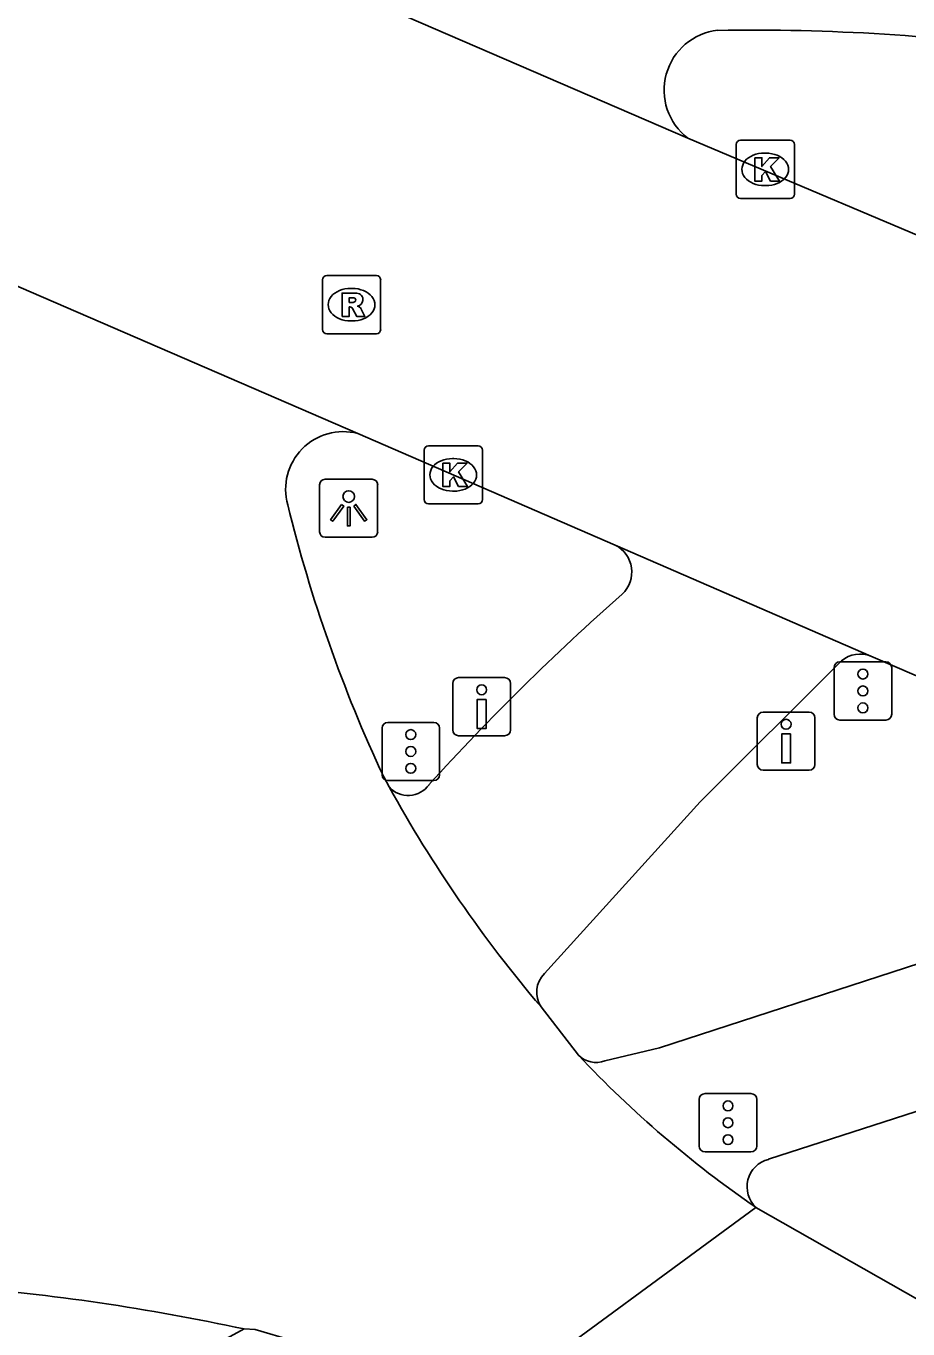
# Model space of a CAD drawing. Extents: x 159718 to 160783, y 383290 to 384030.
# Drawn here: x 160258.52 to 160273.68, y 383968.61 to 383990.98 of the extents above; entities that cross this region are included whole.
import ezdxf

# ---------------------------------------------------------------- set-up
doc = ezdxf.new("R2010")
doc.units = 0
for name, color, linetype in [('IMGEO_Drukknoppaal', 7, 'Continuous'), ('IMGEO_Fietspad_gesloten', 7, 'Continuous'), ('IMGEO_Kolk', 7, 'Continuous'), ('IMGEO_Lichtpunt', 7, 'Continuous'), ('IMGEO_Rijbaan_lokaal_gesloten', 7, 'Continuous'), ('IMGEO_Rioolput', 7, 'Continuous'), ('IMGEO_Verkeersregelinstallatiepaal', 7, 'Continuous'), ('IMGEO_Voetpad_open', 7, 'Continuous')]:
    doc.layers.add(name, color=color, linetype=linetype)

msp = doc.modelspace()

# ---------------------------------------------------------------- linework, layer by layer
at = {"layer": 'IMGEO_Drukknoppaal'}
for p, q in [((160265.857, 383978.892), (160265.857, 383979.692)), ((160265.857, 383979.692), (160265.857, 383978.892)), ((160265.957, 383979.792), (160266.747, 383979.792)), ((160266.747, 383979.792), (160265.957, 383979.792)), ((160266.847, 383979.692), (160266.847, 383978.892)), ((160266.847, 383978.892), (160266.847, 383979.692)), ((160271.088, 383978.3), (160271.088, 383979.1)), ((160271.088, 383979.1), (160271.088, 383978.3)), ((160271.188, 383979.2), (160271.978, 383979.2)), ((160271.978, 383979.2), (160271.188, 383979.2)), ((160272.078, 383979.1), (160272.078, 383978.3)), ((160272.078, 383978.3), (160272.078, 383979.1)), ((160266.747, 383978.792), (160265.957, 383978.792)), ((160265.957, 383978.792), (160266.747, 383978.792)), ((160271.978, 383978.2), (160271.188, 383978.2)), ((160271.188, 383978.2), (160271.978, 383978.2))]:
    msp.add_line(p, q, dxfattribs=at)
for points in [[(160266.427, 383979.417), (160266.427, 383978.917), (160266.277, 383978.917), (160266.277, 383979.417), (160266.427, 383979.417)], [(160271.658, 383978.825), (160271.658, 383978.325), (160271.508, 383978.325), (160271.508, 383978.825), (160271.658, 383978.825)]]:
    msp.add_lwpolyline(points, dxfattribs=at)
for centre in [(160266.352, 383979.582), (160271.583, 383978.99)]:
    msp.add_circle(centre, 0.085, dxfattribs=at)
for centre, start, end in [((160265.957, 383979.692), 90, 180), ((160265.957, 383979.692), 90, 180), ((160266.747, 383979.692), 0, 90), ((160266.747, 383979.692), 360, 90), ((160271.188, 383979.1), 90, 180), ((160271.188, 383979.1), 90, 180), ((160271.978, 383979.1), 0, 90), ((160271.978, 383979.1), 360, 90), ((160265.957, 383978.892), 180, 270), ((160265.957, 383978.892), 180, 270), ((160266.747, 383978.892), 270, 0), ((160266.747, 383978.892), 270, 0), ((160271.188, 383978.3), 180, 270), ((160271.188, 383978.3), 180, 270), ((160271.978, 383978.3), 270, 0), ((160271.978, 383978.3), 270, 0)]:
    msp.add_arc(centre, 0.1, start, end, dxfattribs=at)
at = {"layer": 'IMGEO_Fietspad_gesloten'}
for points in [[(160272.535, 383980.081), (160270.107, 383977.657), (160267.429, 383974.71)], [(160260.499, 383966.733), (160261.904, 383968.41), (160262.274, 383968.606)]]:
    msp.add_lwpolyline(points, dxfattribs=at)
for centre, radius, start, end in [((160268.413, 383981.605), 0.518, 313.0912, 63.1499), ((160296.738, 383949.541), 42.265, 131.4382, 137.7624), ((160272.85, 383979.703), 0.492, 67.7363, 129.7388), ((160265.09, 383978.203), 0.437, 221.6236, 324.903), ((160267.757, 383974.388), 0.459, 135.587, 213.0315)]:
    msp.add_arc(centre, radius, start, end, dxfattribs=at)
at = {"layer": 'IMGEO_Kolk'}
for p, q in [((160270.723, 383988.093), (160270.723, 383988.945)), ((160270.798, 383989.019), (160271.65, 383989.019)), ((160271.724, 383988.945), (160271.724, 383988.093)), ((160271.211, 383988.799), (160271.236, 383988.799)), ((160271.234, 383988.239), (160271.209, 383988.239)), ((160271.65, 383988.019), (160270.798, 383988.019)), ((160265.363, 383982.847), (160265.363, 383983.699)), ((160265.438, 383983.773), (160266.29, 383983.773)), ((160266.364, 383983.699), (160266.364, 383982.847)), ((160265.851, 383983.553), (160265.876, 383983.553)), ((160265.874, 383982.993), (160265.849, 383982.993)), ((160266.29, 383982.773), (160265.438, 383982.773))]:
    msp.add_line(p, q, dxfattribs=at)
for points in [[(160270.723, 383988.093), (160270.723, 383988.945)], [(160270.798, 383989.019), (160271.65, 383989.019)], [(160271.724, 383988.945), (160271.724, 383988.093)], [(160271.044, 383988.719), (160271.167, 383988.719), (160271.167, 383988.568), (160271.297, 383988.719), (160271.461, 383988.719), (160271.315, 383988.568), (160271.468, 383988.319), (160271.316, 383988.319), (160271.231, 383988.483), (160271.167, 383988.416), (160271.167, 383988.319), (160271.044, 383988.319), (160271.044, 383988.719)], [(160271.65, 383988.019), (160270.798, 383988.019)], [(160265.363, 383982.847), (160265.363, 383983.699)], [(160265.438, 383983.773), (160266.29, 383983.773)], [(160266.364, 383983.699), (160266.364, 383982.847)], [(160265.684, 383983.473), (160265.807, 383983.473), (160265.807, 383983.322), (160265.937, 383983.473), (160266.101, 383983.473), (160265.955, 383983.322), (160266.108, 383983.073), (160265.956, 383983.073), (160265.871, 383983.237), (160265.807, 383983.17), (160265.807, 383983.073), (160265.684, 383983.073), (160265.684, 383983.473)], [(160266.29, 383982.773), (160265.438, 383982.773)]]:
    msp.add_lwpolyline(points, dxfattribs=at)
for centre, start, end in [((160270.8, 383988.943), 91.552, 178.448), ((160270.8, 383988.943), 91.552, 178.448), ((160271.648, 383988.943), 1.552, 88.448), ((160271.648, 383988.943), 1.552, 88.448), ((160270.8, 383988.095), 181.552, 268.448), ((160270.8, 383988.095), 181.552, 268.448), ((160271.648, 383988.095), 271.552, 358.448), ((160271.648, 383988.095), 271.552, 358.448), ((160265.44, 383983.697), 91.552, 178.448), ((160265.44, 383983.697), 91.552, 178.448), ((160266.288, 383983.697), 1.552, 88.448), ((160266.288, 383983.697), 1.552, 88.448), ((160265.44, 383982.849), 181.552, 268.448), ((160265.44, 383982.849), 181.552, 268.448), ((160266.288, 383982.849), 271.552, 358.448), ((160266.288, 383982.849), 271.552, 358.448)]:
    msp.add_arc(centre, 0.0765, start, end, dxfattribs=at)
for centre, major_axis, ratio, start_param, end_param in [((160271.21, 383988.519), (-0.387, 0.002), 0.722429, 4.712389, 7.853982), ((160271.235, 383988.519), (-0.39, 0.002), 0.717154, 1.570796, 4.712389), ((160265.85, 383983.273), (-0.387, 0.002), 0.722429, 4.712389, 7.853982), ((160265.875, 383983.273), (-0.39, 0.002), 0.717154, 1.570796, 4.712389)]:
    msp.add_ellipse(centre, major_axis=major_axis, ratio=ratio, start_param=start_param, end_param=end_param, dxfattribs=at)
at = {"layer": 'IMGEO_Lichtpunt'}
for p, q in [((160263.569, 383983.102), (160263.569, 383982.295)), ((160263.569, 383983.102), (160263.569, 383982.295)), ((160264.471, 383983.197), (160263.663, 383983.197)), ((160264.471, 383983.197), (160263.663, 383983.197)), ((160264.565, 383982.295), (160264.565, 383983.102)), ((160264.565, 383982.295), (160264.565, 383983.102)), ((160263.663, 383982.201), (160264.471, 383982.201)), ((160263.663, 383982.201), (160264.471, 383982.201))]:
    msp.add_line(p, q, dxfattribs=at)
for points in [[(160263.943, 383982.766), (160263.982, 383982.738), (160263.794, 383982.476), (160263.756, 383982.503), (160263.943, 383982.766)], [(160264.045, 383982.718), (160264.092, 383982.718), (160264.092, 383982.396), (160264.045, 383982.396), (160264.045, 383982.718)], [(160264.155, 383982.738), (160264.193, 383982.765), (160264.38, 383982.503), (160264.341, 383982.475), (160264.155, 383982.738)]]:
    msp.add_lwpolyline(points, dxfattribs=at)
msp.add_circle((160264.068, 383982.9), 0.0994, dxfattribs=at)
for centre, start, end in [((160263.663, 383983.102), 90, 180), ((160263.663, 383983.102), 90, 180), ((160264.471, 383983.102), 0, 90), ((160264.471, 383983.102), 0, 90), ((160263.663, 383982.295), 180, 270), ((160263.663, 383982.295), 180, 270), ((160264.471, 383982.295), 270, 0), ((160264.471, 383982.295), 270, 360)]:
    msp.add_arc(centre, 0.0946, start, end, dxfattribs=at)
at = {"layer": 'IMGEO_Rijbaan_lokaal_gesloten'}
for points in [[(160269.895, 383989.056), (160260.468, 383993.132), (160256.67, 383994.778)], [(160250.367, 383989.97), (160256.398, 383987.364), (160264.223, 383983.983)], [(160275.121, 383986.846), (160269.895, 383989.056)], [(160264.223, 383983.983), (160268.647, 383982.067)], [(160268.647, 383982.067), (160273.036, 383980.158)], [(160273.036, 383980.158), (160275.349, 383979.165)], [(160264.763, 383977.913), (160264.669, 383978.085)], [(160268.015, 383973.305), (160267.372, 383974.138)], [(160266.634, 383967.442), (160271.065, 383970.69)], [(160271.065, 383970.69), (160274.099, 383968.969), (160299.757, 383955.528), (160306.043, 383952.251), (160308.679, 383950.896), (160310.503, 383949.967)], [(160262.274, 383968.606), (160262.461, 383968.597), (160263.121, 383968.403)]]:
    msp.add_lwpolyline(points, dxfattribs=at)
for centre, radius, start, end in [((160270.52, 383989.879), 1.034, 96.1604, 232.801), ((160270.999, 383954.371), 36.54, 81.9421, 90.9252), ((160263.974, 383983.025), 0.99, 75.4334, 195.5581), ((160287.663, 383988.825), 25.379, 193.8292, 205.0368), ((160284.853, 383989.008), 22.95, 208.9116, 220.3871), ((160281.729, 383986.214), 18.833, 223.2681, 235.5138), ((160254.039, 383930.031), 39.444, 77.9495, 85.2724)]:
    msp.add_arc(centre, radius, start, end, dxfattribs=at)
at = {"layer": 'IMGEO_Rioolput'}
for p, q in [((160263.616, 383985.769), (160263.616, 383986.621)), ((160263.691, 383986.695), (160264.543, 383986.695)), ((160264.617, 383986.621), (160264.617, 383985.769)), ((160264.104, 383986.475), (160264.129, 383986.475)), ((160264.127, 383985.915), (160264.102, 383985.915)), ((160264.543, 383985.695), (160263.691, 383985.695))]:
    msp.add_line(p, q, dxfattribs=at)
for points in [[(160263.616, 383985.769), (160263.616, 383986.621)], [(160263.691, 383986.695), (160264.543, 383986.695)], [(160264.617, 383986.621), (160264.617, 383985.769)], [(160264.205, 383986.393), (160263.953, 383986.395), (160263.953, 383985.995)], [(160263.953, 383985.995), (160264.077, 383985.995), (160264.077, 383986.157), (160264.088, 383986.157)], [(160264.131, 383986.314), (160264.077, 383986.314), (160264.077, 383986.233)], [(160264.077, 383986.233), (160264.129, 383986.233)], [(160264.135, 383986.128), (160264.206, 383985.995), (160264.346, 383985.995), (160264.281, 383986.121)], [(160264.543, 383985.695), (160263.691, 383985.695)]]:
    msp.add_lwpolyline(points, dxfattribs=at)
for centre, radius, start, end in [((160263.693, 383986.619), 0.0765, 91.552, 178.448), ((160263.693, 383986.619), 0.0765, 91.552, 178.448), ((160264.541, 383986.619), 0.0765, 1.552, 88.448), ((160264.541, 383986.619), 0.0765, 1.552, 88.448), ((160264.204, 383986.283), 0.109, 350.3612, 89.416), ((160264.087, 383986.104), 0.0533, 26.0293, 88.6989), ((160264.113, 383986.422), 0.19, 274.7715, 282.9687), ((160264.137, 383986.218), 0.0964, 77.0061, 93.1865), ((160264.151, 383986.275), 0.0378, 276.6634, 79.6772), ((160264.202, 383986.283), 0.112, 277.5842, 350.9817), ((160264.186, 383986.068), 0.108, 29.5134, 73.7905), ((160263.693, 383985.771), 0.0765, 181.552, 268.448), ((160263.693, 383985.771), 0.0765, 181.552, 268.448), ((160264.541, 383985.771), 0.0765, 271.552, 358.448), ((160264.541, 383985.771), 0.0765, 271.552, 358.448)]:
    msp.add_arc(centre, radius, start, end, dxfattribs=at)
for centre, major_axis, ratio, start_param, end_param in [((160264.103, 383986.195), (-0.387, 0.002), 0.722429, 4.712389, 7.853982), ((160264.128, 383986.195), (-0.39, 0.002), 0.717154, 1.570796, 4.712389)]:
    msp.add_ellipse(centre, major_axis=major_axis, ratio=ratio, start_param=start_param, end_param=end_param, dxfattribs=at)
at = {"layer": 'IMGEO_Verkeersregelinstallatiepaal'}
for p, q in [((160272.406, 383979.162), (160272.406, 383979.962)), ((160272.406, 383979.962), (160272.406, 383979.162)), ((160272.506, 383980.062), (160273.296, 383980.062)), ((160273.296, 383980.062), (160272.506, 383980.062)), ((160273.396, 383979.962), (160273.396, 383979.162)), ((160273.396, 383979.162), (160273.396, 383979.962)), ((160264.74, 383979.023), (160265.53, 383979.023)), ((160265.53, 383979.023), (160264.74, 383979.023)), ((160273.296, 383979.062), (160272.506, 383979.062)), ((160272.506, 383979.062), (160273.296, 383979.062)), ((160264.64, 383978.123), (160264.64, 383978.923)), ((160264.64, 383978.923), (160264.64, 383978.123)), ((160265.63, 383978.923), (160265.63, 383978.123)), ((160265.63, 383978.123), (160265.63, 383978.923)), ((160265.53, 383978.023), (160264.74, 383978.023)), ((160264.74, 383978.023), (160265.53, 383978.023)), ((160270.089, 383971.747), (160270.089, 383972.547)), ((160270.089, 383972.547), (160270.089, 383971.747)), ((160270.189, 383972.647), (160270.979, 383972.647)), ((160270.979, 383972.647), (160270.189, 383972.647)), ((160271.079, 383972.547), (160271.079, 383971.747)), ((160271.079, 383971.747), (160271.079, 383972.547)), ((160270.979, 383971.647), (160270.189, 383971.647)), ((160270.189, 383971.647), (160270.979, 383971.647))]:
    msp.add_line(p, q, dxfattribs=at)
for centre in [(160272.901, 383979.852), (160272.901, 383979.562), (160272.901, 383979.272), (160265.135, 383978.813), (160265.135, 383978.523), (160265.135, 383978.233), (160270.584, 383972.437), (160270.584, 383972.147), (160270.584, 383971.857)]:
    msp.add_circle(centre, 0.085, dxfattribs=at)
for centre, start, end in [((160272.506, 383979.962), 90, 180), ((160272.506, 383979.962), 90, 180), ((160273.296, 383979.962), 0, 90), ((160273.296, 383979.962), 360, 90), ((160264.74, 383978.923), 90, 180), ((160264.74, 383978.923), 90, 180), ((160265.53, 383978.923), 0, 90), ((160265.53, 383978.923), 360, 90), ((160272.506, 383979.162), 180, 270), ((160272.506, 383979.162), 180, 270), ((160273.296, 383979.162), 270, 0), ((160273.296, 383979.162), 270, 0), ((160264.74, 383978.123), 180, 270), ((160264.74, 383978.123), 180, 270), ((160265.53, 383978.123), 270, 0), ((160265.53, 383978.123), 270, 0), ((160270.189, 383972.547), 90, 180), ((160270.189, 383972.547), 90, 180), ((160270.979, 383972.547), 0, 90), ((160270.979, 383972.547), 360, 90), ((160270.189, 383971.747), 180, 270), ((160270.189, 383971.747), 180, 270), ((160270.979, 383971.747), 270, 0), ((160270.979, 383971.747), 270, 0)]:
    msp.add_arc(centre, 0.1, start, end, dxfattribs=at)
at = {"layer": 'IMGEO_Voetpad_open'}
for points in [[(160268.468, 383973.211), (160269.405, 383973.431), (160273.877, 383974.886), (160275.527, 383978.55)], [(160277.128, 383976.21), (160275.611, 383972.921), (160271.28, 383971.519)]]:
    msp.add_lwpolyline(points, dxfattribs=at)
for centre, radius, start, end in [((160268.315, 383973.614), 0.431, 225.804, 290.7503), ((160271.398, 383971.046), 0.487, 104.0028, 226.9187)]:
    msp.add_arc(centre, radius, start, end, dxfattribs=at)

doc.saveas('drawing.dxf')
